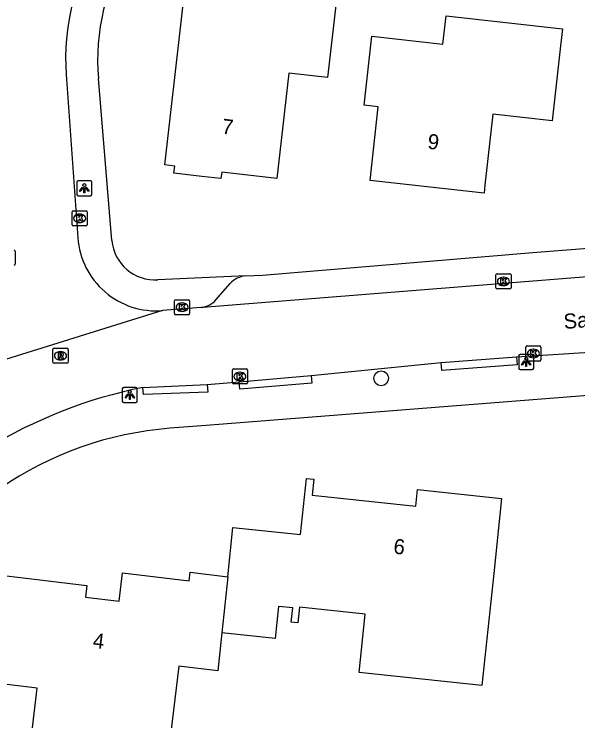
# Model space of a CAD drawing. Extents: x 162398 to 163643, y 386453 to 387397.
# Drawn here: x 162987.55 to 163024.93, y 386536.91 to 386583.81 of the extents above; entities that cross this region are included whole.
import ezdxf

# ---------------------------------------------------------------- set-up
doc = ezdxf.new("R2010")
doc.units = 0
for name, color, linetype in [('IMGEO_Boom', 7, 'Continuous'), ('IMGEO_Kolk', 7, 'Continuous'), ('IMGEO_Lichtpunt', 7, 'Continuous'), ('IMGEO_Openbare_ruimte_label', 7, 'Continuous'), ('IMGEO_Pand', 7, 'Continuous'), ('IMGEO_Pand_nummerreeks', 7, 'Continuous'), ('IMGEO_Parkeervlak_open', 7, 'Continuous'), ('IMGEO_Rijbaan_lokaal_open', 7, 'Continuous'), ('IMGEO_Rioolput', 7, 'Continuous'), ('IMGEO_Voetpad_open', 7, 'Continuous')]:
    doc.layers.add(name, color=color, linetype=linetype)

msp = doc.modelspace()

# ---------------------------------------------------------------- linework, layer by layer
at = {"layer": 'IMGEO_Boom'}
msp.add_circle((163011.885, 386559.642), 0.489, dxfattribs=at)
at = {"layer": 'IMGEO_Kolk'}
for p, q in [((162991.393, 386569.833), (162991.393, 386570.685)), ((162991.468, 386570.759), (162992.32, 386570.759)), ((162991.881, 386570.539), (162991.906, 386570.539)), ((162992.394, 386570.685), (162992.394, 386569.833)), ((162992.32, 386569.759), (162991.468, 386569.759)), ((162991.904, 386569.979), (162991.879, 386569.979)), ((162987.625, 386568.079), (162987.625, 386567.227)), ((163019.494, 386565.646), (163019.494, 386566.498)), ((163019.569, 386566.572), (163020.421, 386566.572)), ((163019.982, 386566.352), (163020.007, 386566.352)), ((163020.495, 386566.498), (163020.495, 386565.646)), ((163020.005, 386565.792), (163019.98, 386565.792)), ((163020.421, 386565.572), (163019.569, 386565.572)), ((162998.261, 386564.86), (162999.113, 386564.86)), ((162998.186, 386563.934), (162998.186, 386564.786)), ((162998.674, 386564.64), (162998.699, 386564.64)), ((162999.187, 386564.786), (162999.187, 386563.934)), ((162998.697, 386564.08), (162998.672, 386564.08)), ((162999.113, 386563.86), (162998.261, 386563.86)), ((163021.481, 386560.861), (163021.481, 386561.713)), ((163021.556, 386561.787), (163022.408, 386561.787)), ((163021.969, 386561.567), (163021.994, 386561.567)), ((163022.482, 386561.713), (163022.482, 386560.861)), ((163022.408, 386560.787), (163021.556, 386560.787)), ((163021.992, 386561.007), (163021.967, 386561.007)), ((163002.02, 386559.341), (163002.02, 386560.193)), ((163002.095, 386560.267), (163002.947, 386560.267)), ((163003.021, 386560.193), (163003.021, 386559.341)), ((163002.508, 386560.047), (163002.533, 386560.047)), ((163002.947, 386559.267), (163002.095, 386559.267)), ((163002.531, 386559.487), (163002.506, 386559.487))]:
    msp.add_line(p, q, dxfattribs=at)
for points in [[(162991.393, 386569.833), (162991.393, 386570.685)], [(162991.468, 386570.759), (162992.32, 386570.759)], [(162992.394, 386570.685), (162992.394, 386569.833)], [(162991.714, 386570.459), (162991.837, 386570.459), (162991.837, 386570.308), (162991.967, 386570.459), (162992.131, 386570.459), (162991.985, 386570.308), (162992.138, 386570.059), (162991.986, 386570.059), (162991.901, 386570.223), (162991.837, 386570.156), (162991.837, 386570.059), (162991.714, 386570.059), (162991.714, 386570.459)], [(162992.32, 386569.759), (162991.468, 386569.759)], [(162987.625, 386568.079), (162987.625, 386567.227)], [(163019.494, 386565.646), (163019.494, 386566.498)], [(163019.569, 386566.572), (163020.421, 386566.572)], [(163019.815, 386566.272), (163019.938, 386566.272), (163019.938, 386566.121), (163020.068, 386566.272), (163020.232, 386566.272), (163020.086, 386566.121), (163020.239, 386565.872), (163020.087, 386565.872), (163020.002, 386566.036), (163019.938, 386565.969), (163019.938, 386565.872), (163019.815, 386565.872), (163019.815, 386566.272)], [(163020.495, 386566.498), (163020.495, 386565.646)], [(163020.421, 386565.572), (163019.569, 386565.572)], [(162998.261, 386564.86), (162999.113, 386564.86)], [(162998.186, 386563.934), (162998.186, 386564.786)], [(162998.507, 386564.56), (162998.63, 386564.56), (162998.63, 386564.409), (162998.76, 386564.56), (162998.924, 386564.56), (162998.778, 386564.409), (162998.931, 386564.16), (162998.779, 386564.16), (162998.694, 386564.324), (162998.63, 386564.257), (162998.63, 386564.16), (162998.507, 386564.16), (162998.507, 386564.56)], [(162999.187, 386564.786), (162999.187, 386563.934)], [(162999.113, 386563.86), (162998.261, 386563.86)], [(163021.481, 386560.861), (163021.481, 386561.713)], [(163021.556, 386561.787), (163022.408, 386561.787)], [(163022.482, 386561.713), (163022.482, 386560.861)], [(163021.802, 386561.487), (163021.925, 386561.487), (163021.925, 386561.336), (163022.055, 386561.487), (163022.219, 386561.487), (163022.073, 386561.336), (163022.226, 386561.087), (163022.074, 386561.087), (163021.989, 386561.251), (163021.925, 386561.184), (163021.925, 386561.087), (163021.802, 386561.087), (163021.802, 386561.487)], [(163022.408, 386560.787), (163021.556, 386560.787)], [(163002.02, 386559.341), (163002.02, 386560.193)], [(163002.095, 386560.267), (163002.947, 386560.267)], [(163003.021, 386560.193), (163003.021, 386559.341)], [(163002.341, 386559.967), (163002.464, 386559.967), (163002.464, 386559.816), (163002.594, 386559.967), (163002.758, 386559.967), (163002.612, 386559.816), (163002.765, 386559.567), (163002.613, 386559.567), (163002.528, 386559.731), (163002.464, 386559.664), (163002.464, 386559.567), (163002.341, 386559.567), (163002.341, 386559.967)], [(163002.947, 386559.267), (163002.095, 386559.267)]]:
    msp.add_lwpolyline(points, dxfattribs=at)
for centre, start, end in [((162991.47, 386570.683), 91.552, 178.448), ((162991.47, 386570.683), 91.552, 178.448), ((162992.318, 386570.683), 1.552, 88.448), ((162992.318, 386570.683), 1.552, 88.448), ((162991.47, 386569.835), 181.552, 268.448), ((162991.47, 386569.835), 181.552, 268.448), ((162992.318, 386569.835), 271.552, 358.448), ((162992.318, 386569.835), 271.552, 358.448), ((162987.549, 386568.077), 1.552, 88.448), ((162987.549, 386568.077), 1.552, 88.448), ((162987.549, 386567.229), 271.552, 358.448), ((162987.549, 386567.229), 271.552, 358.448), ((163019.571, 386566.496), 91.552, 178.448), ((163019.571, 386566.496), 91.552, 178.448), ((163020.419, 386566.496), 1.552, 88.448), ((163020.419, 386566.496), 1.552, 88.448), ((163019.571, 386565.648), 181.552, 268.448), ((163019.571, 386565.648), 181.552, 268.448), ((163020.419, 386565.648), 271.552, 358.448), ((163020.419, 386565.648), 271.552, 358.448), ((162998.263, 386564.784), 91.552, 178.448), ((162998.263, 386564.784), 91.552, 178.448), ((162999.111, 386564.784), 1.552, 88.448), ((162999.111, 386564.784), 1.552, 88.448), ((162998.263, 386563.936), 181.552, 268.448), ((162998.263, 386563.936), 181.552, 268.448), ((162999.111, 386563.936), 271.552, 358.448), ((162999.111, 386563.936), 271.552, 358.448), ((163021.558, 386561.711), 91.552, 178.448), ((163021.558, 386561.711), 91.552, 178.448), ((163022.406, 386561.711), 1.552, 88.448), ((163022.406, 386561.711), 1.552, 88.448), ((163021.558, 386560.863), 181.552, 268.448), ((163021.558, 386560.863), 181.552, 268.448), ((163022.406, 386560.863), 271.552, 358.448), ((163022.406, 386560.863), 271.552, 358.448), ((163002.097, 386560.191), 91.552, 178.448), ((163002.097, 386560.191), 91.552, 178.448), ((163002.945, 386560.191), 1.552, 88.448), ((163002.945, 386560.191), 1.552, 88.448), ((163002.097, 386559.343), 181.552, 268.448), ((163002.097, 386559.343), 181.552, 268.448), ((163002.945, 386559.343), 271.552, 358.448), ((163002.945, 386559.343), 271.552, 358.448)]:
    msp.add_arc(centre, 0.0765, start, end, dxfattribs=at)
for centre, major_axis, ratio, start_param, end_param in [((162991.88, 386570.259), (-0.387, 0.002), 0.722429, 4.712389, 7.853982), ((162991.905, 386570.259), (-0.39, 0.002), 0.717154, 1.570796, 4.712389), ((163019.981, 386566.072), (-0.387, 0.002), 0.722429, 4.712389, 7.853982), ((163020.006, 386566.072), (-0.39, 0.002), 0.717154, 1.570796, 4.712389), ((162998.673, 386564.36), (-0.387, 0.002), 0.722429, 4.712389, 7.853982), ((162998.698, 386564.36), (-0.39, 0.002), 0.717154, 1.570796, 4.712389), ((163021.968, 386561.287), (-0.387, 0.002), 0.722429, 4.712389, 7.853982), ((163021.993, 386561.287), (-0.39, 0.002), 0.717154, 1.570796, 4.712389), ((163002.507, 386559.767), (-0.387, 0.002), 0.722429, 4.712389, 7.853982), ((163002.532, 386559.767), (-0.39, 0.002), 0.717154, 1.570796, 4.712389)]:
    msp.add_ellipse(centre, major_axis=major_axis, ratio=ratio, start_param=start_param, end_param=end_param, dxfattribs=at)
at = {"layer": 'IMGEO_Lichtpunt'}
for p, q in [((162991.706, 386572.661), (162991.706, 386571.854)), ((162991.706, 386572.661), (162991.706, 386571.854)), ((162992.608, 386572.756), (162991.8, 386572.756)), ((162992.608, 386572.756), (162991.8, 386572.756)), ((162992.702, 386571.854), (162992.702, 386572.661)), ((162992.702, 386571.854), (162992.702, 386572.661)), ((162991.8, 386571.76), (162992.608, 386571.76)), ((162991.8, 386571.76), (162992.608, 386571.76)), ((163021.003, 386561.132), (163021.003, 386560.325)), ((163021.003, 386561.132), (163021.003, 386560.325)), ((163021.905, 386561.227), (163021.097, 386561.227)), ((163021.905, 386561.227), (163021.097, 386561.227)), ((163021.999, 386560.325), (163021.999, 386561.132)), ((163021.999, 386560.325), (163021.999, 386561.132)), ((163021.097, 386560.231), (163021.905, 386560.231)), ((163021.097, 386560.231), (163021.905, 386560.231)), ((162994.72, 386558.943), (162994.72, 386558.136)), ((162994.72, 386558.943), (162994.72, 386558.136)), ((162995.622, 386559.038), (162994.814, 386559.038)), ((162995.622, 386559.038), (162994.814, 386559.038)), ((162995.716, 386558.136), (162995.716, 386558.943)), ((162995.716, 386558.136), (162995.716, 386558.943)), ((162994.814, 386558.042), (162995.622, 386558.042)), ((162994.814, 386558.042), (162995.622, 386558.042))]:
    msp.add_line(p, q, dxfattribs=at)
for points in [[(162992.08, 386572.325), (162992.119, 386572.297), (162991.931, 386572.035), (162991.893, 386572.062), (162992.08, 386572.325)], [(162992.182, 386572.277), (162992.229, 386572.277), (162992.229, 386571.955), (162992.182, 386571.955), (162992.182, 386572.277)], [(162992.292, 386572.297), (162992.33, 386572.324), (162992.517, 386572.062), (162992.478, 386572.034), (162992.292, 386572.297)], [(163021.377, 386560.796), (163021.416, 386560.768), (163021.228, 386560.506), (163021.19, 386560.533), (163021.377, 386560.796)], [(163021.479, 386560.748), (163021.526, 386560.748), (163021.526, 386560.426), (163021.479, 386560.426), (163021.479, 386560.748)], [(163021.589, 386560.768), (163021.627, 386560.795), (163021.814, 386560.533), (163021.775, 386560.505), (163021.589, 386560.768)], [(162995.094, 386558.607), (162995.133, 386558.579), (162994.945, 386558.317), (162994.907, 386558.344), (162995.094, 386558.607)], [(162995.196, 386558.559), (162995.243, 386558.559), (162995.243, 386558.237), (162995.196, 386558.237), (162995.196, 386558.559)], [(162995.306, 386558.579), (162995.344, 386558.606), (162995.531, 386558.344), (162995.492, 386558.316), (162995.306, 386558.579)]]:
    msp.add_lwpolyline(points, dxfattribs=at)
for centre in [(162992.205, 386572.459), (163021.502, 386560.93), (162995.219, 386558.741)]:
    msp.add_circle(centre, 0.0994, dxfattribs=at)
for centre, start, end in [((162991.8, 386572.661), 90, 180), ((162991.8, 386572.661), 90, 180), ((162992.608, 386572.661), 0, 90), ((162992.608, 386572.661), 0, 90), ((162991.8, 386571.854), 180, 270), ((162991.8, 386571.854), 180, 270), ((162992.608, 386571.854), 270, 0), ((162992.608, 386571.854), 270, 360), ((163021.097, 386561.132), 90, 180), ((163021.097, 386561.132), 90, 180), ((163021.905, 386561.132), 0, 90), ((163021.905, 386561.132), 0, 90), ((163021.097, 386560.325), 180, 270), ((163021.097, 386560.325), 180, 270), ((163021.905, 386560.325), 270, 0), ((163021.905, 386560.325), 270, 360), ((162994.814, 386558.943), 90, 180), ((162994.814, 386558.943), 90, 180), ((162995.622, 386558.943), 0, 90), ((162995.622, 386558.943), 0, 90), ((162994.814, 386558.136), 180, 270), ((162994.814, 386558.136), 180, 270), ((162995.622, 386558.136), 270, 0), ((162995.622, 386558.136), 270, 360)]:
    msp.add_arc(centre, 0.0946, start, end, dxfattribs=at)
at = {"layer": 'IMGEO_Pand'}
for points in [[(163009.917, 386593.413), (163008.329, 386579.606), (163005.77, 386579.901), (163004.964, 386572.892), (163001.314, 386573.311), (163001.266, 386572.892), (163000, 386573.038), (162998.149, 386573.251), (162998.203, 386573.725), (162997.532, 386573.802), (162998.668, 386583.682), (162999.078, 386587.246), (163003.047, 386586.79), (163003.13, 386587.513), (163004.87, 386587.313), (163005.628, 386593.906), (163009.917, 386593.413)], [(163023.231, 386576.726), (163019.284, 386577.163), (163018.762, 386572.453), (163018.704, 386571.926), (163011.148, 386572.763), (163011.692, 386577.667), (163010.757, 386577.771), (163011.264, 386582.344), (163015.977, 386581.822), (163016.185, 386583.697), (163023.908, 386582.84), (163023.781, 386581.696), (163023.231, 386576.726)], [(163001.714, 386546.47), (163002.061, 386549.75), (163006.535, 386549.275), (163006.93, 386553.004), (163007.424, 386552.951), (163007.31, 386551.877), (163014.18, 386551.15), (163014.297, 386552.26), (163019.873, 386551.671), (163019.347, 386546.699), (163018.562, 386539.268), (163010.427, 386540.128), (163010.835, 386543.985), (163006.464, 386544.447), (163006.356, 386543.421), (163005.921, 386543.467), (163006.02, 386544.406), (163005.077, 386544.506), (163004.852, 386542.387), (163001.321, 386542.76)], [(163001.321, 386542.76), (163001.052, 386540.228), (162998.472, 386540.537), (162997.774, 386534.71), (162997.227, 386530.143), (162993.138, 386530.633), (162993.342, 386532.335), (162993.003, 386532.376), (162993.071, 386532.95), (162988.786, 386533.463), (162988.714, 386532.864), (162988.339, 386532.909), (162989.079, 386539.091), (162984.88, 386539.594), (162985.731, 386546.698), (162992.373, 386545.903), (162992.279, 386545.12), (162994.506, 386544.853), (162994.732, 386546.737), (162999.151, 386546.208), (162999.218, 386546.769), (163001.714, 386546.47)], [(163001.714, 386546.47), (163001.321, 386542.76)]]:
    msp.add_lwpolyline(points, dxfattribs=at)
at = {"layer": 'IMGEO_Parkeervlak_open'}
msp.add_lwpolyline([(163002.915, 386566.435), (163004.014, 386566.483), (163022.198, 386568.023), (163078.11, 386572.372)], dxfattribs=at)
at = {"layer": 'IMGEO_Rijbaan_lokaal_open'}
for points in [[(162991.002, 386579.807), (162991.772, 386568.966)], [(163081.567, 386570.85), (163000.058, 386564.345), (162999.956, 386564.347)], [(162997.394, 386564.134), (162984.188, 386560.035)], [(162999.956, 386564.347), (162997.394, 386564.134)], [(163020.857, 386561.073), (163036.802, 386562.095)], [(163007.253, 386559.828), (163015.867, 386560.693)], [(163015.867, 386560.693), (163020.857, 386561.073)], [(163002.48, 386559.41), (163007.253, 386559.828)], [(162996.088, 386559.041), (163000.347, 386559.227)], [(163000.347, 386559.227), (163002.48, 386559.41)]]:
    msp.add_lwpolyline(points, dxfattribs=at)
for centre, radius, start, end in [((163006.059, 386580.87), 15.095, 148.1163, 184.0381), ((162996.976, 386569.334), 5.217, 184.044, 274.5992), ((163002.493, 386527.535), 32.151, 101.4911, 121.4273)]:
    msp.add_arc(centre, radius, start, end, dxfattribs=at)
at = {"layer": 'IMGEO_Rioolput'}
for p, q in [((162990.123, 386560.712), (162990.123, 386561.564)), ((162990.198, 386561.638), (162991.05, 386561.638)), ((162991.124, 386561.564), (162991.124, 386560.712)), ((162990.611, 386561.418), (162990.636, 386561.418)), ((162991.05, 386560.638), (162990.198, 386560.638)), ((162990.634, 386560.858), (162990.609, 386560.858))]:
    msp.add_line(p, q, dxfattribs=at)
for points in [[(162990.123, 386560.712), (162990.123, 386561.564)], [(162990.198, 386561.638), (162991.05, 386561.638)], [(162991.124, 386561.564), (162991.124, 386560.712)], [(162990.712, 386561.336), (162990.46, 386561.338), (162990.46, 386560.938)], [(162990.46, 386560.938), (162990.584, 386560.938), (162990.584, 386561.1), (162990.595, 386561.1)], [(162990.638, 386561.257), (162990.584, 386561.257), (162990.584, 386561.176)], [(162990.584, 386561.176), (162990.636, 386561.176)], [(162991.05, 386560.638), (162990.198, 386560.638)], [(162990.642, 386561.071), (162990.713, 386560.938), (162990.853, 386560.938), (162990.788, 386561.064)]]:
    msp.add_lwpolyline(points, dxfattribs=at)
for centre, radius, start, end in [((162990.2, 386561.562), 0.0765, 91.552, 178.448), ((162990.2, 386561.562), 0.0765, 91.552, 178.448), ((162991.048, 386561.562), 0.0765, 1.552, 88.448), ((162991.048, 386561.562), 0.0765, 1.552, 88.448), ((162990.594, 386561.047), 0.0533, 26.0293, 88.6989), ((162990.62, 386561.365), 0.19, 274.7715, 282.9687), ((162990.644, 386561.161), 0.0964, 77.0061, 93.1865), ((162990.658, 386561.218), 0.0378, 276.6634, 79.6772), ((162990.711, 386561.226), 0.109, 350.3612, 89.416), ((162990.709, 386561.226), 0.112, 277.5842, 350.9817), ((162990.693, 386561.011), 0.108, 29.5134, 73.7905), ((162990.2, 386560.714), 0.0765, 181.552, 268.448), ((162990.2, 386560.714), 0.0765, 181.552, 268.448), ((162991.048, 386560.714), 0.0765, 271.552, 358.448), ((162991.048, 386560.714), 0.0765, 271.552, 358.448)]:
    msp.add_arc(centre, radius, start, end, dxfattribs=at)
for centre, major_axis, ratio, start_param, end_param in [((162990.61, 386561.138), (-0.387, 0.002), 0.722429, 4.712389, 7.853982), ((162990.635, 386561.138), (-0.39, 0.002), 0.717154, 1.570796, 4.712389)]:
    msp.add_ellipse(centre, major_axis=major_axis, ratio=ratio, start_param=start_param, end_param=end_param, dxfattribs=at)
at = {"layer": 'IMGEO_Voetpad_open'}
for points in [[(162994.036, 386568.791), (162993.135, 386579.535)], [(163139.616, 386567.455), (163000, 386556.492), (162997.872, 386556.325)], [(163002.915, 386566.435), (162997.089, 386566.183)], [(163000.928, 386564.847), (163001.883, 386565.93)], [(163020.857, 386561.073), (163020.898, 386560.542), (163015.907, 386560.17), (163015.867, 386560.693)], [(163007.253, 386559.828), (163007.292, 386559.329), (163002.519, 386558.911), (163002.48, 386559.41)], [(163000.347, 386559.227), (163000.391, 386558.728), (162996.131, 386558.558), (162996.088, 386559.041)]]:
    msp.add_lwpolyline(points, dxfattribs=at)
for centre, radius, start, end in [((163007.523, 386580.738), 14.438, 148.2457, 184.7781), ((162996.879, 386569.028), 2.853, 184.7691, 274.2202), ((163003.011, 386564.931), 1.507, 93.6663, 138.4825), ((162999.804, 386565.838), 1.499, 275.8314, 318.6115), ((162999.707, 386533.256), 23.142, 94.5488, 124.46)]:
    msp.add_arc(centre, radius, start, end, dxfattribs=at)

# ---------------------------------------------------------------- texts
at = {"layer": 'IMGEO_Openbare_ruimte_label'}
msp.add_text('Sagittalaan', height=1, rotation=4.5876, dxfattribs=at).set_placement((163024.022, 386562.91))
at = {"layer": 'IMGEO_Pand_nummerreeks'}
for s, rotation, p in [('7', 353.0214, (163001.28, 386575.883)), ('9', 353.6789, (163014.929, 386574.88)), ('6', 353.9593, (163012.667, 386548.012)), ('4', 353.1633, (162992.729, 386541.763))]:
    msp.add_text(s, height=1, rotation=rotation, dxfattribs=at).set_placement(p)

doc.saveas('drawing.dxf')
